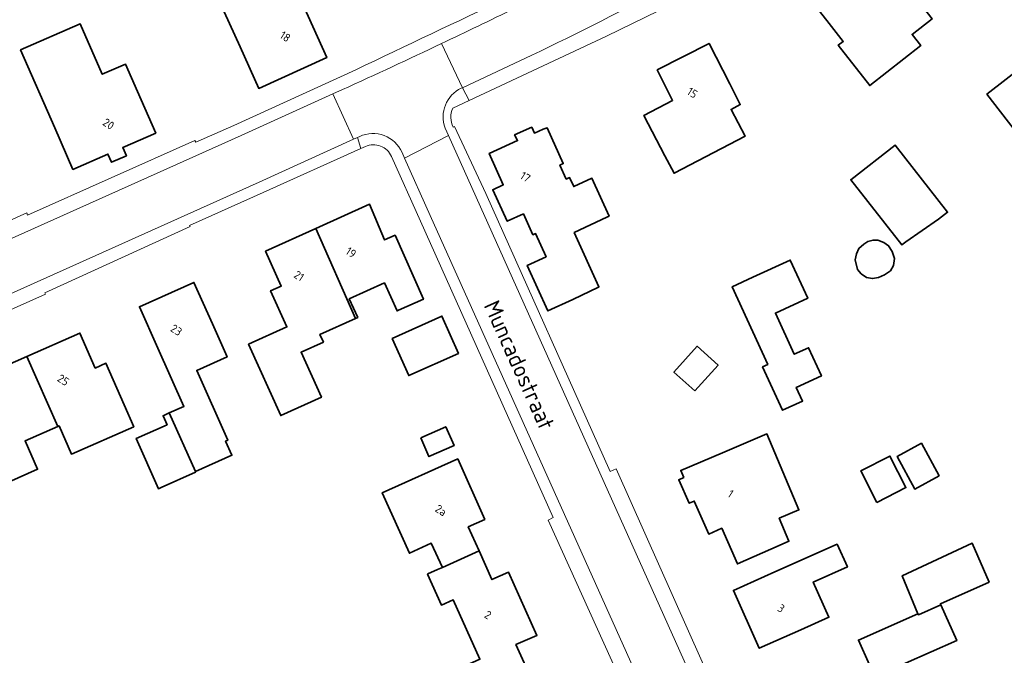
# Model space of a CAD drawing. Extents: x 184422 to 188298, y 343471 to 350189.
# Tile 405 of 513: x 187176 to 187284, y 348885 to 348955. Entities that reach past the tile are written whole.
import ezdxf
from ezdxf.enums import TextEntityAlignment as Align

# ---------------------------------------------------------------- set-up
doc = ezdxf.new("R2010")
doc.units = 0
for name, color, linetype, lineweight in [('B-WA-OG-TERREIN_ERF-GV', 252, 'Continuous', 18), ('B-WA-OG-TOPOGRAFIE-T18', 252, 'Continuous', 18), ('B-WA-VH-VERHARDING_ASFALT-GV', 252, 'Continuous', 18), ('B-WA-VH-VERHARDING_TEGEL-GV', 252, 'Continuous', 18), ('B-WE-OG-BEBOUWING-GV', 250, 'Continuous', 35), ('B-WE-OG-BEBOUWING-T18', 10, 'Continuous', 18)]:
    doc.layers.add(name, color=color, linetype=linetype, lineweight=lineweight)
doc.styles.add('NLCS-ISO-M1000-T18', font='NLCS-ISO.ttf', dxfattribs={"height": 1.8})
doc.styles.add('NLCS-ISO-M500-T18', font='NLCS-ISO.ttf', dxfattribs={"height": 0.9})

msp = doc.modelspace()

# ---------------------------------------------------------------- linework, layer by layer
at = {"layer": 'B-WA-OG-TERREIN_ERF-GV', "flags": 128}
for points in [[(187199.829, 348951.516), (187198.078, 348955.391), (187201.957, 348957.145), (187200.639, 348960.062), (187204.247, 348961.692), (187207.317, 348954.9), (187209.376, 348950.344), (187201.888, 348946.96)], [(187199.829, 348951.516), (187198.078, 348955.391), (187201.957, 348957.145), (187200.639, 348960.062), (187204.247, 348961.692), (187207.317, 348954.9), (187209.376, 348950.344), (187201.888, 348946.96)], [(187199.829, 348951.516), (187198.078, 348955.391), (187201.957, 348957.145), (187200.639, 348960.062), (187204.247, 348961.692), (187207.317, 348954.9), (187209.376, 348950.344), (187201.888, 348946.96)], [(187266.668, 348962.003), (187268.542, 348959.609), (187270.77, 348961.353), (187276.04, 348954.62), (187273.835, 348952.895), (187274.791, 348951.674), (187269.169, 348947.273), (187265.698, 348951.706), (187266.249, 348952.137), (187264.702, 348954.114), (187261.62, 348958.051)], [(187266.668, 348962.003), (187268.542, 348959.609), (187270.77, 348961.353), (187276.04, 348954.62), (187273.835, 348952.895), (187274.791, 348951.674), (187269.169, 348947.273), (187265.698, 348951.706), (187266.249, 348952.137), (187264.702, 348954.114), (187261.62, 348958.051)], [(187266.668, 348962.003), (187268.542, 348959.609), (187270.77, 348961.353), (187276.04, 348954.62), (187273.835, 348952.895), (187274.791, 348951.674), (187269.169, 348947.273), (187265.698, 348951.706), (187266.249, 348952.137), (187264.702, 348954.114), (187261.62, 348958.051)], [(187181.434, 348938.027), (187179.426, 348942.606), (187175.661, 348951.191), (187182.228, 348954.071), (187184.664, 348948.516), (187187.217, 348949.635), (187188.545, 348946.606), (187190.553, 348942.027), (187186.922, 348940.434), (187187.316, 348939.536), (187185.685, 348938.82), (187185.291, 348939.719)], [(187181.434, 348938.027), (187179.426, 348942.606), (187175.661, 348951.191), (187182.228, 348954.071), (187184.664, 348948.516), (187187.217, 348949.635), (187188.545, 348946.606), (187190.553, 348942.027), (187186.922, 348940.434), (187187.316, 348939.536), (187185.685, 348938.82), (187185.291, 348939.719)], [(187181.434, 348938.027), (187179.426, 348942.606), (187175.661, 348951.191), (187182.228, 348954.071), (187184.664, 348948.516), (187187.217, 348949.635), (187188.545, 348946.606), (187190.553, 348942.027), (187186.922, 348940.434), (187187.316, 348939.536), (187185.685, 348938.82), (187185.291, 348939.719)], [(187244.298, 348943.982), (187247.452, 348945.627), (187245.766, 348948.989), (187251.485, 348951.902), (187253.754, 348947.447), (187254.911, 348945.175), (187253.898, 348944.647), (187255.439, 348941.694), (187247.618, 348937.616), (187246.61, 348939.549)], [(187244.298, 348943.982), (187247.452, 348945.627), (187245.766, 348948.989), (187251.485, 348951.902), (187253.754, 348947.447), (187254.911, 348945.175), (187253.898, 348944.647), (187255.439, 348941.694), (187247.618, 348937.616), (187246.61, 348939.549)], [(187244.298, 348943.982), (187247.452, 348945.627), (187245.766, 348948.989), (187251.485, 348951.902), (187253.754, 348947.447), (187254.911, 348945.175), (187253.898, 348944.647), (187255.439, 348941.694), (187247.618, 348937.616), (187246.61, 348939.549)], [(187291.402, 348942.431), (187287.456, 348939.361), (187282.052, 348946.307), (187285.998, 348949.376)], [(187291.402, 348942.431), (187287.456, 348939.361), (187282.052, 348946.307), (187285.998, 348949.376)], [(187291.402, 348942.431), (187287.456, 348939.361), (187282.052, 348946.307), (187285.998, 348949.376)], [(187231.029, 348933.13), (187229.249, 348932.327), (187227.658, 348935.79), (187228.821, 348936.324), (187227.271, 348939.789), (187230.388, 348941.206), (187230.067, 348941.834), (187231.96, 348942.67), (187232.247, 348942.041), (187233.196, 348942.461), (187233.638, 348942.614), (187235.423, 348938.682), (187235.06, 348938.517), (187235.759, 348936.978), (187236.122, 348937.143), (187236.572, 348936.152), (187238.583, 348937.065), (187240.475, 348932.897), (187240.237, 348932.788), (187236.629, 348931.078), (187239.348, 348925.097), (187239.294, 348925.07), (187236.469, 348923.705), (187233.74, 348922.458), (187231.45, 348927.473), (187233.533, 348928.424), (187232.367, 348930.978), (187232.077, 348930.845)], [(187231.029, 348933.13), (187229.249, 348932.327), (187227.658, 348935.79), (187228.821, 348936.324), (187227.271, 348939.789), (187230.388, 348941.206), (187230.067, 348941.834), (187231.96, 348942.67), (187232.247, 348942.041), (187233.196, 348942.461), (187233.638, 348942.614), (187235.423, 348938.682), (187235.06, 348938.517), (187235.759, 348936.978), (187236.122, 348937.143), (187236.572, 348936.152), (187238.583, 348937.065), (187240.475, 348932.897), (187240.237, 348932.788), (187236.629, 348931.078), (187239.348, 348925.097), (187239.294, 348925.07), (187236.469, 348923.705), (187233.74, 348922.458), (187231.45, 348927.473), (187233.533, 348928.424), (187232.367, 348930.978), (187232.077, 348930.845)], [(187231.029, 348933.13), (187229.249, 348932.327), (187227.658, 348935.79), (187228.821, 348936.324), (187227.271, 348939.789), (187230.388, 348941.206), (187230.067, 348941.834), (187231.96, 348942.67), (187232.247, 348942.041), (187233.196, 348942.461), (187233.638, 348942.614), (187235.423, 348938.682), (187235.06, 348938.517), (187235.759, 348936.978), (187236.122, 348937.143), (187236.572, 348936.152), (187238.583, 348937.065), (187240.475, 348932.897), (187240.237, 348932.788), (187236.629, 348931.078), (187239.348, 348925.097), (187239.294, 348925.07), (187236.469, 348923.705), (187233.74, 348922.458), (187231.45, 348927.473), (187233.533, 348928.424), (187232.367, 348930.978), (187232.077, 348930.845)], [(187271.964, 348940.71), (187277.733, 348933.326), (187276.725, 348932.539), (187273.153, 348930.063), (187272.704, 348929.713), (187267.088, 348936.901)], [(187271.964, 348940.71), (187277.733, 348933.326), (187276.725, 348932.539), (187273.153, 348930.063), (187272.704, 348929.713), (187267.088, 348936.901)], [(187271.964, 348940.71), (187277.733, 348933.326), (187276.725, 348932.539), (187273.153, 348930.063), (187272.704, 348929.713), (187267.088, 348936.901)], [(187200.779, 348918.784), (187205.003, 348920.688), (187203.204, 348924.668), (187204.371, 348925.197), (187202.64, 348929.024), (187208.175, 348931.528), (187214.089, 348934.204), (187215.75, 348930.276), (187216.908, 348930.791), (187220.025, 348923.743), (187217.281, 348922.53), (187217.116, 348922.457), (187215.731, 348925.528), (187211.864, 348923.784), (187212.788, 348921.735), (187212.559, 348921.632), (187208.635, 348919.863), (187209.016, 348919.016), (187206.56, 348917.909), (187208.8, 348912.941), (187204.323, 348910.923)], [(187200.779, 348918.784), (187205.003, 348920.688), (187203.204, 348924.668), (187204.371, 348925.197), (187202.64, 348929.024), (187208.175, 348931.528), (187214.089, 348934.204), (187215.75, 348930.276), (187216.908, 348930.791), (187220.025, 348923.743), (187217.281, 348922.53), (187217.116, 348922.457), (187215.731, 348925.528), (187211.864, 348923.784), (187212.788, 348921.735), (187212.559, 348921.632), (187208.635, 348919.863), (187209.016, 348919.016), (187206.56, 348917.909), (187208.8, 348912.941), (187204.323, 348910.923)], [(187200.779, 348918.784), (187205.003, 348920.688), (187203.204, 348924.668), (187204.371, 348925.197), (187202.64, 348929.024), (187208.175, 348931.528), (187214.089, 348934.204), (187215.75, 348930.276), (187216.908, 348930.791), (187220.025, 348923.743), (187217.281, 348922.53), (187217.116, 348922.457), (187215.731, 348925.528), (187211.864, 348923.784), (187212.788, 348921.735), (187212.559, 348921.632), (187208.635, 348919.863), (187209.016, 348919.016), (187206.56, 348917.909), (187208.8, 348912.941), (187204.323, 348910.923)], [(187256.293, 348926.161), (187260.412, 348928.051), (187262.336, 348923.856), (187258.778, 348922.224), (187260.865, 348917.673), (187262.429, 348918.39), (187263.844, 348915.303), (187261.076, 348914.034), (187261.772, 348912.517), (187259.569, 348911.507), (187257.374, 348916.291), (187257.954, 348916.557), (187254.025, 348925.12)], [(187256.293, 348926.161), (187260.412, 348928.051), (187262.336, 348923.856), (187258.778, 348922.224), (187260.865, 348917.673), (187262.429, 348918.39), (187263.844, 348915.303), (187261.076, 348914.034), (187261.772, 348912.517), (187259.569, 348911.507), (187257.374, 348916.291), (187257.954, 348916.557), (187254.025, 348925.12)], [(187256.293, 348926.161), (187260.412, 348928.051), (187262.336, 348923.856), (187258.778, 348922.224), (187260.865, 348917.673), (187262.429, 348918.39), (187263.844, 348915.303), (187261.076, 348914.034), (187261.772, 348912.517), (187259.569, 348911.507), (187257.374, 348916.291), (187257.954, 348916.557), (187254.025, 348925.12)], [(187188.396, 348908.413), (187191.795, 348909.921), (187191.354, 348910.915), (187192.032, 348911.216), (187193.658, 348911.937), (187190.795, 348918.354), (187188.758, 348922.92), (187194.753, 348925.594), (187196.79, 348921.028), (187198.411, 348917.395), (187195.061, 348915.909), (187198.477, 348908.209), (187198.249, 348908.108), (187198.939, 348906.553), (187194.919, 348904.769), (187194.943, 348904.714), (187191.152, 348903.005), (187190.854, 348902.873)], [(187188.396, 348908.413), (187191.795, 348909.921), (187191.354, 348910.915), (187192.032, 348911.216), (187193.658, 348911.937), (187190.795, 348918.354), (187188.758, 348922.92), (187194.753, 348925.594), (187196.79, 348921.028), (187198.411, 348917.395), (187195.061, 348915.909), (187198.477, 348908.209), (187198.249, 348908.108), (187198.939, 348906.553), (187194.919, 348904.769), (187194.943, 348904.714), (187191.152, 348903.005), (187190.854, 348902.873)], [(187188.396, 348908.413), (187191.795, 348909.921), (187191.354, 348910.915), (187192.032, 348911.216), (187193.658, 348911.937), (187190.795, 348918.354), (187188.758, 348922.92), (187194.753, 348925.594), (187196.79, 348921.028), (187198.411, 348917.395), (187195.061, 348915.909), (187198.477, 348908.209), (187198.249, 348908.108), (187198.939, 348906.553), (187194.919, 348904.769), (187194.943, 348904.714), (187191.152, 348903.005), (187190.854, 348902.873)], [(187216.577, 348919.432), (187222.055, 348921.886), (187223.88, 348917.778), (187218.402, 348915.324)], [(187216.577, 348919.432), (187222.055, 348921.886), (187223.88, 348917.778), (187218.402, 348915.324)], [(187216.577, 348919.432), (187222.055, 348921.886), (187223.88, 348917.778), (187218.402, 348915.324)], [(187173.277, 348906.039), (187171.264, 348910.616), (187172.435, 348911.132), (187170.744, 348914.976), (187176.358, 348917.445), (187182.193, 348920.012), (187183.884, 348916.168), (187185.056, 348916.683), (187187.069, 348912.107), (187188.125, 348909.706), (187181.27, 348906.681), (187179.9, 348909.787), (187179.787, 348909.737), (187176.168, 348908.14), (187177.542, 348905.026), (187174.343, 348903.614)], [(187173.277, 348906.039), (187171.264, 348910.616), (187172.435, 348911.132), (187170.744, 348914.976), (187176.358, 348917.445), (187182.193, 348920.012), (187183.884, 348916.168), (187185.056, 348916.683), (187187.069, 348912.107), (187188.125, 348909.706), (187181.27, 348906.681), (187179.9, 348909.787), (187179.787, 348909.737), (187176.168, 348908.14), (187177.542, 348905.026), (187174.343, 348903.614)], [(187173.277, 348906.039), (187171.264, 348910.616), (187172.435, 348911.132), (187170.744, 348914.976), (187176.358, 348917.445), (187182.193, 348920.012), (187183.884, 348916.168), (187185.056, 348916.683), (187187.069, 348912.107), (187188.125, 348909.706), (187181.27, 348906.681), (187179.9, 348909.787), (187179.787, 348909.737), (187176.168, 348908.14), (187177.542, 348905.026), (187174.343, 348903.614)], [(187248.363, 348904.899), (187252.969, 348906.844), (187257.842, 348908.902), (187261.374, 348900.537), (187259.198, 348899.618), (187260.268, 348897.083), (187259.18, 348896.606), (187254.601, 348894.599), (187252.883, 348898.515), (187251.45, 348897.882), (187249.838, 348901.516), (187249.29, 348901.272), (187248.144, 348903.863), (187248.702, 348904.096)], [(187248.363, 348904.899), (187252.969, 348906.844), (187257.842, 348908.902), (187261.374, 348900.537), (187259.198, 348899.618), (187260.268, 348897.083), (187259.18, 348896.606), (187254.601, 348894.599), (187252.883, 348898.515), (187251.45, 348897.882), (187249.838, 348901.516), (187249.29, 348901.272), (187248.144, 348903.863), (187248.702, 348904.096)], [(187248.363, 348904.899), (187252.969, 348906.844), (187257.842, 348908.902), (187261.374, 348900.537), (187259.198, 348899.618), (187260.268, 348897.083), (187259.18, 348896.606), (187254.601, 348894.599), (187252.883, 348898.515), (187251.45, 348897.882), (187249.838, 348901.516), (187249.29, 348901.272), (187248.144, 348903.863), (187248.702, 348904.096)], [(187276.806, 348904.297), (187274.126, 348902.837), (187272.173, 348906.421), (187274.853, 348907.881)], [(187276.806, 348904.297), (187274.126, 348902.837), (187272.173, 348906.421), (187274.853, 348907.881)], [(187276.806, 348904.297), (187274.126, 348902.837), (187272.173, 348906.421), (187274.853, 348907.881)], [(187220.873, 348896.883), (187218.488, 348895.766), (187215.496, 348902.424), (187223.797, 348906.154), (187226.789, 348899.495), (187224.964, 348898.675), (187226.153, 348896.03), (187227.575, 348892.865), (187229.4, 348893.685), (187232.525, 348886.729), (187230.211, 348885.704), (187232.058, 348881.615), (187227.501, 348879.557), (187224.663, 348878.275), (187222.745, 348882.523), (187226.24, 348884.101), (187223.282, 348890.649), (187222, 348890.069), (187220.462, 348893.473), (187220.498, 348893.489), (187221.592, 348893.981), (187222.121, 348894.218)], [(187220.873, 348896.883), (187218.488, 348895.766), (187215.496, 348902.424), (187223.797, 348906.154), (187226.789, 348899.495), (187224.964, 348898.675), (187226.153, 348896.03), (187227.575, 348892.865), (187229.4, 348893.685), (187232.525, 348886.729), (187230.211, 348885.704), (187232.058, 348881.615), (187227.501, 348879.557), (187224.663, 348878.275), (187222.745, 348882.523), (187226.24, 348884.101), (187223.282, 348890.649), (187222, 348890.069), (187220.462, 348893.473), (187220.498, 348893.489), (187221.592, 348893.981), (187222.121, 348894.218)], [(187220.873, 348896.883), (187218.488, 348895.766), (187215.496, 348902.424), (187223.797, 348906.154), (187226.789, 348899.495), (187224.964, 348898.675), (187226.153, 348896.03), (187227.575, 348892.865), (187229.4, 348893.685), (187232.525, 348886.729), (187230.211, 348885.704), (187232.058, 348881.615), (187227.501, 348879.557), (187224.663, 348878.275), (187222.745, 348882.523), (187226.24, 348884.101), (187223.282, 348890.649), (187222, 348890.069), (187220.462, 348893.473), (187220.498, 348893.489), (187221.592, 348893.981), (187222.121, 348894.218)], [(187254.163, 348891.678), (187258.73, 348893.713), (187265.597, 348896.773), (187266.714, 348894.265), (187262.949, 348892.588), (187264.669, 348888.73), (187261.566, 348887.347), (187256.999, 348885.312)], [(187254.163, 348891.678), (187258.73, 348893.713), (187265.597, 348896.773), (187266.714, 348894.265), (187262.949, 348892.588), (187264.669, 348888.73), (187261.566, 348887.347), (187256.999, 348885.312)], [(187254.163, 348891.678), (187258.73, 348893.713), (187265.597, 348896.773), (187266.714, 348894.265), (187262.949, 348892.588), (187264.669, 348888.73), (187261.566, 348887.347), (187256.999, 348885.312)], [(187274.481, 348889.111), (187272.755, 348893.29), (187280.461, 348896.87), (187282.309, 348892.59), (187276.952, 348890.215), (187277.005, 348890.095), (187278.752, 348886.16), (187270.291, 348882.404), (187271.177, 348880.409), (187267.726, 348878.877), (187269.292, 348875.352), (187267.268, 348874.453), (187262.698, 348872.424), (187259.656, 348879.274), (187264.226, 348881.303), (187269.139, 348883.484), (187267.932, 348886.204)], [(187274.481, 348889.111), (187272.755, 348893.29), (187280.461, 348896.87), (187282.309, 348892.59), (187276.952, 348890.215), (187277.005, 348890.095), (187278.752, 348886.16), (187270.291, 348882.404), (187271.177, 348880.409), (187267.726, 348878.877), (187269.292, 348875.352), (187267.268, 348874.453), (187262.698, 348872.424), (187259.656, 348879.274), (187264.226, 348881.303), (187269.139, 348883.484), (187267.932, 348886.204)], [(187274.481, 348889.111), (187272.755, 348893.29), (187280.461, 348896.87), (187282.309, 348892.59), (187276.952, 348890.215), (187277.005, 348890.095), (187278.752, 348886.16), (187270.291, 348882.404), (187271.177, 348880.409), (187267.726, 348878.877), (187269.292, 348875.352), (187267.268, 348874.453), (187262.698, 348872.424), (187259.656, 348879.274), (187264.226, 348881.303), (187269.139, 348883.484), (187267.932, 348886.204)]]:
    msp.add_lwpolyline(points, close=True, dxfattribs=at)
for points in [[(187251.557, 348958.289), (187240.184, 348952.705), (187225.05, 348945.62), (187223.251, 348944.778)], [(187251.557, 348958.289), (187240.184, 348952.705), (187225.05, 348945.62), (187223.251, 348944.778)], [(187251.557, 348958.289), (187240.184, 348952.705), (187225.05, 348945.62), (187223.251, 348944.778)], [(187133.346, 348913.762), (187138.418, 348916.009), (187151.536, 348921.82), (187151.43, 348922.031), (187176.34, 348933.238), (187176.413, 348933), (187194.848, 348941.235), (187194.968, 348941.052), (187199.15, 348942.871), (187212.585, 348949.001)], [(187133.346, 348913.762), (187138.418, 348916.009), (187151.536, 348921.82), (187151.43, 348922.031), (187176.34, 348933.238), (187176.413, 348933), (187194.848, 348941.235), (187194.968, 348941.052), (187199.15, 348942.871), (187212.585, 348949.001)], [(187133.346, 348913.762), (187138.418, 348916.009), (187151.536, 348921.82), (187151.43, 348922.031), (187176.34, 348933.238), (187176.413, 348933), (187194.848, 348941.235), (187194.968, 348941.052), (187199.15, 348942.871), (187212.585, 348949.001)], [(187223.311, 348942.698), (187223.454, 348942.772), (187226.884, 348935.393), (187240.588, 348904.754), (187241.235, 348905.06), (187253.887, 348876.717), (187254.352, 348876.933), (187256.871, 348871.301), (187258.132, 348868.66), (187259.489, 348866.069)], [(187223.311, 348942.698), (187223.454, 348942.772), (187226.884, 348935.393), (187240.588, 348904.754), (187241.235, 348905.06), (187253.887, 348876.717), (187254.352, 348876.933), (187256.871, 348871.301), (187258.132, 348868.66), (187259.489, 348866.069)], [(187223.311, 348942.698), (187223.454, 348942.772), (187226.884, 348935.393), (187240.588, 348904.754), (187241.235, 348905.06), (187253.887, 348876.717), (187254.352, 348876.933), (187256.871, 348871.301), (187258.132, 348868.66), (187259.489, 348866.069)], [(187213.64, 348940.559), (187213.141, 348940.335), (187202.375, 348935.499), (187194.28, 348931.86), (187194.333, 348931.762), (187178.339, 348924.445), (187178.397, 348924.299), (187160.801, 348916.427), (187160.755, 348916.572), (187131.051, 348903.474)], [(187213.64, 348940.559), (187213.141, 348940.335), (187202.375, 348935.499), (187194.28, 348931.86), (187194.333, 348931.762), (187178.339, 348924.445), (187178.397, 348924.299), (187160.801, 348916.427), (187160.755, 348916.572), (187131.051, 348903.474)], [(187213.64, 348940.559), (187213.141, 348940.335), (187202.375, 348935.499), (187194.28, 348931.86), (187194.333, 348931.762), (187178.339, 348924.445), (187178.397, 348924.299), (187160.801, 348916.427), (187160.755, 348916.572), (187131.051, 348903.474)], [(187233.778, 348899.418), (187234.317, 348899.711), (187219.69, 348932.33), (187216.51, 348939.463)], [(187233.778, 348899.418), (187234.317, 348899.711), (187219.69, 348932.33), (187216.51, 348939.463)], [(187233.778, 348899.418), (187234.317, 348899.711), (187219.69, 348932.33), (187216.51, 348939.463)], [(187244.428, 348875.811), (187233.778, 348899.418)], [(187244.428, 348875.811), (187233.778, 348899.418)], [(187244.428, 348875.811), (187233.778, 348899.418)]]:
    msp.add_lwpolyline(points, dxfattribs=at)
at = {"layer": 'B-WA-OG-TERREIN_ERF-GV'}
for points in [[(187212.585, 348949.001, -0.0019627), (187229.224, 348956.904)], [(187212.585, 348949.001, -0.0019627), (187229.224, 348956.904)], [(187212.585, 348949.001, -0.0019627), (187229.224, 348956.904)], [(187223.251, 348944.778, 0.2268736), (187223.311, 348942.698)], [(187223.251, 348944.778, 0.2268736), (187223.311, 348942.698)], [(187223.251, 348944.778, 0.2268736), (187223.311, 348942.698)], [(187216.51, 348939.463, 0.4151914), (187213.64, 348940.559)], [(187216.51, 348939.463, 0.4151914), (187213.64, 348940.559)], [(187216.51, 348939.463, 0.4151914), (187213.64, 348940.559)]]:
    msp.add_lwpolyline(points, format="xyb", dxfattribs=at)
at = {"layer": 'B-WA-VH-VERHARDING_ASFALT-GV'}
for points in [[(187231.955, 348950.61, 0.03151), (187261.767, 348967.091)], [(187231.955, 348950.61, 0.03151), (187261.767, 348967.091)], [(187231.955, 348950.61, 0.03151), (187261.767, 348967.091)], [(187230.062, 348955.772, -0.0029976), (187222, 348951.884)], [(187230.062, 348955.772, -0.0029976), (187222, 348951.884)], [(187230.062, 348955.772, -0.0029976), (187222, 348951.884)], [(187222, 348951.884, -0.0040623), (187211.117, 348946.826)], [(187222, 348951.884, -0.0040623), (187211.117, 348946.826)], [(187222, 348951.884, -0.0040623), (187211.117, 348946.826)], [(187222.427, 348942.584, -0.3950877), (187224.191, 348946.975)], [(187222.427, 348942.584, -0.3950877), (187224.191, 348946.975)], [(187222.427, 348942.584, -0.3950877), (187224.191, 348946.975)], [(187213.01, 348941.669, -0.4165216), (187217.667, 348939.906)], [(187213.01, 348941.669, -0.4165216), (187217.667, 348939.906)], [(187213.01, 348941.669, -0.4165216), (187217.667, 348939.906)]]:
    msp.add_lwpolyline(points, format="xyb", dxfattribs=at)
at = {"layer": 'B-WA-VH-VERHARDING_ASFALT-GV', "flags": 128}
for points in [[(187224.191, 348946.975), (187224.313, 348947.032), (187222, 348951.884)], [(187222, 348951.884), (187224.313, 348947.032), (187231.955, 348950.61)], [(187224.191, 348946.975), (187224.313, 348947.032), (187222, 348951.884)], [(187222, 348951.884), (187224.313, 348947.032), (187231.955, 348950.61)], [(187224.191, 348946.975), (187224.313, 348947.032), (187222, 348951.884)], [(187222, 348951.884), (187224.313, 348947.032), (187231.955, 348950.61)], [(187211.117, 348946.826), (187210.05, 348946.341), (187212.329, 348941.359), (187212.75, 348941.551), (187213.01, 348941.669)], [(187211.117, 348946.826), (187210.05, 348946.341), (187212.329, 348941.359), (187212.75, 348941.551), (187213.01, 348941.669)], [(187211.117, 348946.826), (187210.05, 348946.341), (187212.329, 348941.359), (187212.75, 348941.551), (187213.01, 348941.669)], [(187210.05, 348946.341), (187199.973, 348941.757), (187134.528, 348912.432)], [(187210.05, 348946.341), (187199.973, 348941.757), (187134.528, 348912.432)], [(187210.05, 348946.341), (187199.973, 348941.757), (187134.528, 348912.432)], [(187136.828, 348907.4), (187201.921, 348936.615), (187212.329, 348941.359), (187210.05, 348946.341)], [(187136.828, 348907.4), (187201.921, 348936.615), (187212.329, 348941.359), (187210.05, 348946.341)], [(187136.828, 348907.4), (187201.921, 348936.615), (187212.329, 348941.359), (187210.05, 348946.341)], [(187217.667, 348939.906), (187217.957, 348939.256), (187222.789, 348941.777), (187222.427, 348942.584)], [(187217.667, 348939.906), (187217.957, 348939.256), (187222.789, 348941.777), (187222.427, 348942.584)], [(187217.667, 348939.906), (187217.957, 348939.256), (187222.789, 348941.777), (187222.427, 348942.584)], [(187246.248, 348876.315), (187250.215, 348868.121), (187254.821, 348870.351), (187225.846, 348934.967), (187222.789, 348941.777), (187217.957, 348939.256)], [(187246.248, 348876.315), (187250.215, 348868.121), (187254.821, 348870.351), (187225.846, 348934.967), (187222.789, 348941.777), (187217.957, 348939.256)], [(187246.248, 348876.315), (187250.215, 348868.121), (187254.821, 348870.351), (187225.846, 348934.967), (187222.789, 348941.777), (187217.957, 348939.256)], [(187217.957, 348939.256), (187220.757, 348932.978), (187245.807, 348877.225)], [(187217.957, 348939.256), (187220.757, 348932.978), (187245.807, 348877.225)], [(187217.957, 348939.256), (187220.757, 348932.978), (187245.807, 348877.225)]]:
    msp.add_lwpolyline(points, dxfattribs=at)
at = {"layer": 'B-WA-VH-VERHARDING_TEGEL-GV'}
for points in [[(187261.767, 348967.091, -0.03151), (187231.955, 348950.61)], [(187261.767, 348967.091, -0.03151), (187231.955, 348950.61)], [(187261.767, 348967.091, -0.03151), (187231.955, 348950.61)], [(187229.224, 348956.904, 0.0019627), (187212.585, 348949.001)], [(187229.224, 348956.904, 0.0019627), (187212.585, 348949.001)], [(187229.224, 348956.904, 0.0019627), (187212.585, 348949.001)], [(187222, 348951.884, 0.0029976), (187230.062, 348955.772)], [(187222, 348951.884, 0.0029976), (187230.062, 348955.772)], [(187222, 348951.884, 0.0029976), (187230.062, 348955.772)], [(187211.117, 348946.826, 0.0040623), (187222, 348951.884)], [(187211.117, 348946.826, 0.0040623), (187222, 348951.884)], [(187211.117, 348946.826, 0.0040623), (187222, 348951.884)], [(187224.191, 348946.975, 0.3950877), (187222.427, 348942.584)], [(187224.191, 348946.975, 0.3950877), (187222.427, 348942.584)], [(187224.191, 348946.975, 0.3950877), (187222.427, 348942.584)], [(187223.311, 348942.698, -0.2268736), (187223.251, 348944.778)], [(187223.311, 348942.698, -0.2268736), (187223.251, 348944.778)], [(187223.311, 348942.698, -0.2268736), (187223.251, 348944.778)], [(187217.667, 348939.906, 0.4165216), (187213.01, 348941.669)], [(187217.667, 348939.906, 0.4165216), (187213.01, 348941.669)], [(187217.667, 348939.906, 0.4165216), (187213.01, 348941.669)], [(187213.64, 348940.559, -0.4151914), (187216.51, 348939.463)], [(187213.64, 348940.559, -0.4151914), (187216.51, 348939.463)], [(187213.64, 348940.559, -0.4151914), (187216.51, 348939.463)]]:
    msp.add_lwpolyline(points, format="xyb", dxfattribs=at)
at = {"layer": 'B-WA-VH-VERHARDING_TEGEL-GV', "flags": 128}
for points in [[(187231.955, 348950.61), (187224.313, 348947.032), (187225.05, 348945.62), (187240.184, 348952.705), (187251.557, 348958.289)], [(187231.955, 348950.61), (187224.313, 348947.032), (187225.05, 348945.62), (187240.184, 348952.705), (187251.557, 348958.289)], [(187231.955, 348950.61), (187224.313, 348947.032), (187225.05, 348945.62), (187240.184, 348952.705), (187251.557, 348958.289)], [(187212.585, 348949.001), (187199.15, 348942.871), (187194.968, 348941.052), (187194.848, 348941.235), (187176.413, 348933), (187176.34, 348933.238), (187151.43, 348922.031), (187151.536, 348921.82), (187138.418, 348916.009), (187133.346, 348913.762)], [(187212.585, 348949.001), (187199.15, 348942.871), (187194.968, 348941.052), (187194.848, 348941.235), (187176.413, 348933), (187176.34, 348933.238), (187151.43, 348922.031), (187151.536, 348921.82), (187138.418, 348916.009), (187133.346, 348913.762)], [(187212.585, 348949.001), (187199.15, 348942.871), (187194.968, 348941.052), (187194.848, 348941.235), (187176.413, 348933), (187176.34, 348933.238), (187151.43, 348922.031), (187151.536, 348921.82), (187138.418, 348916.009), (187133.346, 348913.762)], [(187134.528, 348912.432), (187199.973, 348941.757), (187210.05, 348946.341), (187211.117, 348946.826)], [(187134.528, 348912.432), (187199.973, 348941.757), (187210.05, 348946.341), (187211.117, 348946.826)], [(187134.528, 348912.432), (187199.973, 348941.757), (187210.05, 348946.341), (187211.117, 348946.826)], [(187223.251, 348944.778), (187225.05, 348945.62), (187224.313, 348947.032), (187224.191, 348946.975)], [(187223.251, 348944.778), (187225.05, 348945.62), (187224.313, 348947.032), (187224.191, 348946.975)], [(187223.251, 348944.778), (187225.05, 348945.62), (187224.313, 348947.032), (187224.191, 348946.975)], [(187222.427, 348942.584), (187222.789, 348941.777), (187225.846, 348934.967), (187254.821, 348870.351), (187256.871, 348871.301), (187254.352, 348876.933), (187253.887, 348876.717), (187241.235, 348905.06), (187240.588, 348904.754), (187226.884, 348935.393), (187223.454, 348942.772), (187223.311, 348942.698)], [(187222.427, 348942.584), (187222.789, 348941.777), (187225.846, 348934.967), (187254.821, 348870.351), (187256.871, 348871.301), (187254.352, 348876.933), (187253.887, 348876.717), (187241.235, 348905.06), (187240.588, 348904.754), (187226.884, 348935.393), (187223.454, 348942.772), (187223.311, 348942.698)], [(187222.427, 348942.584), (187222.789, 348941.777), (187225.846, 348934.967), (187254.821, 348870.351), (187256.871, 348871.301), (187254.352, 348876.933), (187253.887, 348876.717), (187241.235, 348905.06), (187240.588, 348904.754), (187226.884, 348935.393), (187223.454, 348942.772), (187223.311, 348942.698)], [(187131.051, 348903.474), (187160.755, 348916.572), (187160.801, 348916.427), (187178.397, 348924.299), (187178.339, 348924.445), (187194.333, 348931.762), (187194.28, 348931.86), (187202.375, 348935.499), (187213.141, 348940.335), (187212.75, 348941.551), (187212.329, 348941.359), (187201.921, 348936.615), (187136.828, 348907.4)], [(187131.051, 348903.474), (187160.755, 348916.572), (187160.801, 348916.427), (187178.397, 348924.299), (187178.339, 348924.445), (187194.333, 348931.762), (187194.28, 348931.86), (187202.375, 348935.499), (187213.141, 348940.335), (187212.75, 348941.551), (187212.329, 348941.359), (187201.921, 348936.615), (187136.828, 348907.4)], [(187131.051, 348903.474), (187160.755, 348916.572), (187160.801, 348916.427), (187178.397, 348924.299), (187178.339, 348924.445), (187194.333, 348931.762), (187194.28, 348931.86), (187202.375, 348935.499), (187213.141, 348940.335), (187212.75, 348941.551), (187212.329, 348941.359), (187201.921, 348936.615), (187136.828, 348907.4)], [(187213.01, 348941.669), (187212.75, 348941.551), (187213.141, 348940.335), (187213.64, 348940.559)], [(187213.01, 348941.669), (187212.75, 348941.551), (187213.141, 348940.335), (187213.64, 348940.559)], [(187213.01, 348941.669), (187212.75, 348941.551), (187213.141, 348940.335), (187213.64, 348940.559)], [(187216.51, 348939.463), (187219.69, 348932.33), (187234.317, 348899.711), (187233.778, 348899.418), (187244.428, 348875.811), (187246.044, 348876.779)], [(187216.51, 348939.463), (187219.69, 348932.33), (187234.317, 348899.711), (187233.778, 348899.418), (187244.428, 348875.811), (187246.044, 348876.779)], [(187216.51, 348939.463), (187219.69, 348932.33), (187234.317, 348899.711), (187233.778, 348899.418), (187244.428, 348875.811), (187246.044, 348876.779)], [(187245.807, 348877.225), (187220.757, 348932.978), (187217.957, 348939.256), (187217.667, 348939.906)], [(187245.807, 348877.225), (187220.757, 348932.978), (187217.957, 348939.256), (187217.667, 348939.906)], [(187245.807, 348877.225), (187220.757, 348932.978), (187217.957, 348939.256), (187217.667, 348939.906)]]:
    msp.add_lwpolyline(points, dxfattribs=at)
at = {"layer": 'B-WE-OG-BEBOUWING-GV', "flags": 128}
for points in [[(187201.957, 348957.145), (187198.078, 348955.391), (187199.829, 348951.516), (187201.888, 348946.96), (187209.376, 348950.344), (187207.317, 348954.9), (187204.247, 348961.692), (187200.639, 348960.062)], [(187201.957, 348957.145), (187198.078, 348955.391), (187199.829, 348951.516), (187201.888, 348946.96), (187209.376, 348950.344), (187207.317, 348954.9), (187204.247, 348961.692), (187200.639, 348960.062)], [(187201.957, 348957.145), (187198.078, 348955.391), (187199.829, 348951.516), (187201.888, 348946.96), (187209.376, 348950.344), (187207.317, 348954.9), (187204.247, 348961.692), (187200.639, 348960.062)], [(187268.542, 348959.609), (187266.668, 348962.003), (187261.62, 348958.051), (187264.702, 348954.114), (187266.249, 348952.137), (187265.698, 348951.706), (187269.169, 348947.273), (187274.791, 348951.674), (187273.835, 348952.895), (187276.04, 348954.62), (187270.77, 348961.353)], [(187268.542, 348959.609), (187266.668, 348962.003), (187261.62, 348958.051), (187264.702, 348954.114), (187266.249, 348952.137), (187265.698, 348951.706), (187269.169, 348947.273), (187274.791, 348951.674), (187273.835, 348952.895), (187276.04, 348954.62), (187270.77, 348961.353)], [(187268.542, 348959.609), (187266.668, 348962.003), (187261.62, 348958.051), (187264.702, 348954.114), (187266.249, 348952.137), (187265.698, 348951.706), (187269.169, 348947.273), (187274.791, 348951.674), (187273.835, 348952.895), (187276.04, 348954.62), (187270.77, 348961.353)], [(187175.661, 348951.191), (187179.426, 348942.606), (187181.434, 348938.027), (187185.291, 348939.719), (187185.685, 348938.82), (187187.316, 348939.536), (187186.922, 348940.434), (187190.553, 348942.027), (187188.545, 348946.606), (187187.217, 348949.635), (187184.664, 348948.516), (187182.228, 348954.071)], [(187175.661, 348951.191), (187179.426, 348942.606), (187181.434, 348938.027), (187185.291, 348939.719), (187185.685, 348938.82), (187187.316, 348939.536), (187186.922, 348940.434), (187190.553, 348942.027), (187188.545, 348946.606), (187187.217, 348949.635), (187184.664, 348948.516), (187182.228, 348954.071)], [(187175.661, 348951.191), (187179.426, 348942.606), (187181.434, 348938.027), (187185.291, 348939.719), (187185.685, 348938.82), (187187.316, 348939.536), (187186.922, 348940.434), (187190.553, 348942.027), (187188.545, 348946.606), (187187.217, 348949.635), (187184.664, 348948.516), (187182.228, 348954.071)], [(187246.61, 348939.549), (187247.618, 348937.616), (187255.439, 348941.694), (187253.898, 348944.647), (187254.911, 348945.175), (187253.754, 348947.447), (187251.485, 348951.902), (187245.766, 348948.989), (187247.452, 348945.627), (187244.298, 348943.982)], [(187246.61, 348939.549), (187247.618, 348937.616), (187255.439, 348941.694), (187253.898, 348944.647), (187254.911, 348945.175), (187253.754, 348947.447), (187251.485, 348951.902), (187245.766, 348948.989), (187247.452, 348945.627), (187244.298, 348943.982)], [(187246.61, 348939.549), (187247.618, 348937.616), (187255.439, 348941.694), (187253.898, 348944.647), (187254.911, 348945.175), (187253.754, 348947.447), (187251.485, 348951.902), (187245.766, 348948.989), (187247.452, 348945.627), (187244.298, 348943.982)], [(187282.052, 348946.307), (187287.456, 348939.361), (187291.402, 348942.431), (187285.998, 348949.376)], [(187282.052, 348946.307), (187287.456, 348939.361), (187291.402, 348942.431), (187285.998, 348949.376)], [(187282.052, 348946.307), (187287.456, 348939.361), (187291.402, 348942.431), (187285.998, 348949.376)], [(187240.237, 348932.788), (187240.475, 348932.897), (187238.583, 348937.065), (187236.572, 348936.152), (187236.122, 348937.143), (187235.759, 348936.978), (187235.06, 348938.517), (187235.423, 348938.682), (187233.638, 348942.614), (187233.196, 348942.461), (187232.247, 348942.041), (187231.96, 348942.67), (187230.067, 348941.834), (187230.388, 348941.206), (187227.271, 348939.789), (187228.821, 348936.324), (187227.658, 348935.79), (187229.249, 348932.327), (187231.029, 348933.13), (187232.077, 348930.845), (187232.367, 348930.978), (187233.533, 348928.424), (187231.45, 348927.473), (187233.74, 348922.458), (187236.469, 348923.705), (187239.294, 348925.07), (187239.348, 348925.097), (187236.629, 348931.078)], [(187240.237, 348932.788), (187240.475, 348932.897), (187238.583, 348937.065), (187236.572, 348936.152), (187236.122, 348937.143), (187235.759, 348936.978), (187235.06, 348938.517), (187235.423, 348938.682), (187233.638, 348942.614), (187233.196, 348942.461), (187232.247, 348942.041), (187231.96, 348942.67), (187230.067, 348941.834), (187230.388, 348941.206), (187227.271, 348939.789), (187228.821, 348936.324), (187227.658, 348935.79), (187229.249, 348932.327), (187231.029, 348933.13), (187232.077, 348930.845), (187232.367, 348930.978), (187233.533, 348928.424), (187231.45, 348927.473), (187233.74, 348922.458), (187236.469, 348923.705), (187239.294, 348925.07), (187239.348, 348925.097), (187236.629, 348931.078)], [(187240.237, 348932.788), (187240.475, 348932.897), (187238.583, 348937.065), (187236.572, 348936.152), (187236.122, 348937.143), (187235.759, 348936.978), (187235.06, 348938.517), (187235.423, 348938.682), (187233.638, 348942.614), (187233.196, 348942.461), (187232.247, 348942.041), (187231.96, 348942.67), (187230.067, 348941.834), (187230.388, 348941.206), (187227.271, 348939.789), (187228.821, 348936.324), (187227.658, 348935.79), (187229.249, 348932.327), (187231.029, 348933.13), (187232.077, 348930.845), (187232.367, 348930.978), (187233.533, 348928.424), (187231.45, 348927.473), (187233.74, 348922.458), (187236.469, 348923.705), (187239.294, 348925.07), (187239.348, 348925.097), (187236.629, 348931.078)], [(187276.725, 348932.539), (187277.733, 348933.326), (187271.964, 348940.71), (187267.088, 348936.901), (187272.704, 348929.713), (187273.153, 348930.063)], [(187276.725, 348932.539), (187277.733, 348933.326), (187271.964, 348940.71), (187267.088, 348936.901), (187272.704, 348929.713), (187273.153, 348930.063)], [(187276.725, 348932.539), (187277.733, 348933.326), (187271.964, 348940.71), (187267.088, 348936.901), (187272.704, 348929.713), (187273.153, 348930.063)], [(187208.175, 348931.528), (187212.559, 348921.632), (187212.788, 348921.735), (187211.864, 348923.784), (187215.731, 348925.528), (187217.116, 348922.457), (187217.281, 348922.53), (187220.025, 348923.743), (187216.908, 348930.791), (187215.75, 348930.276), (187214.089, 348934.204)], [(187208.175, 348931.528), (187212.559, 348921.632), (187212.788, 348921.735), (187211.864, 348923.784), (187215.731, 348925.528), (187217.116, 348922.457), (187217.281, 348922.53), (187220.025, 348923.743), (187216.908, 348930.791), (187215.75, 348930.276), (187214.089, 348934.204)], [(187208.175, 348931.528), (187212.559, 348921.632), (187212.788, 348921.735), (187211.864, 348923.784), (187215.731, 348925.528), (187217.116, 348922.457), (187217.281, 348922.53), (187220.025, 348923.743), (187216.908, 348930.791), (187215.75, 348930.276), (187214.089, 348934.204)], [(187212.559, 348921.632), (187208.175, 348931.528), (187202.64, 348929.024), (187204.371, 348925.197), (187203.204, 348924.668), (187205.003, 348920.688), (187200.779, 348918.784), (187204.323, 348910.923), (187208.8, 348912.941), (187206.56, 348917.909), (187209.016, 348919.016), (187208.635, 348919.863)], [(187212.559, 348921.632), (187208.175, 348931.528), (187202.64, 348929.024), (187204.371, 348925.197), (187203.204, 348924.668), (187205.003, 348920.688), (187200.779, 348918.784), (187204.323, 348910.923), (187208.8, 348912.941), (187206.56, 348917.909), (187209.016, 348919.016), (187208.635, 348919.863)], [(187212.559, 348921.632), (187208.175, 348931.528), (187202.64, 348929.024), (187204.371, 348925.197), (187203.204, 348924.668), (187205.003, 348920.688), (187200.779, 348918.784), (187204.323, 348910.923), (187208.8, 348912.941), (187206.56, 348917.909), (187209.016, 348919.016), (187208.635, 348919.863)], [(187268.815, 348926.143), (187269.478, 348926.01), (187270.152, 348926.133), (187270.793, 348926.444), (187271.439, 348926.882), (187271.785, 348927.47), (187271.911, 348928.213), (187271.635, 348929.001), (187271.246, 348929.636), (187270.707, 348929.971), (187270.079, 348930.25), (187269.538, 348930.251), (187268.962, 348930.105), (187268.527, 348929.796), (187267.979, 348929.334), (187267.712, 348928.753), (187267.579, 348928.089), (187267.833, 348926.997), (187268.239, 348926.539)], [(187268.815, 348926.143), (187269.478, 348926.01), (187270.152, 348926.133), (187270.793, 348926.444), (187271.439, 348926.882), (187271.785, 348927.47), (187271.911, 348928.213), (187271.635, 348929.001), (187271.246, 348929.636), (187270.707, 348929.971), (187270.079, 348930.25), (187269.538, 348930.251), (187268.962, 348930.105), (187268.527, 348929.796), (187267.979, 348929.334), (187267.712, 348928.753), (187267.579, 348928.089), (187267.833, 348926.997), (187268.239, 348926.539)], [(187268.815, 348926.143), (187269.478, 348926.01), (187270.152, 348926.133), (187270.793, 348926.444), (187271.439, 348926.882), (187271.785, 348927.47), (187271.911, 348928.213), (187271.635, 348929.001), (187271.246, 348929.636), (187270.707, 348929.971), (187270.079, 348930.25), (187269.538, 348930.251), (187268.962, 348930.105), (187268.527, 348929.796), (187267.979, 348929.334), (187267.712, 348928.753), (187267.579, 348928.089), (187267.833, 348926.997), (187268.239, 348926.539)], [(187257.954, 348916.557), (187257.374, 348916.291), (187259.569, 348911.507), (187261.772, 348912.517), (187261.076, 348914.034), (187263.844, 348915.303), (187262.429, 348918.39), (187260.865, 348917.673), (187258.778, 348922.224), (187262.336, 348923.856), (187260.412, 348928.051), (187256.293, 348926.161), (187254.025, 348925.12)], [(187257.954, 348916.557), (187257.374, 348916.291), (187259.569, 348911.507), (187261.772, 348912.517), (187261.076, 348914.034), (187263.844, 348915.303), (187262.429, 348918.39), (187260.865, 348917.673), (187258.778, 348922.224), (187262.336, 348923.856), (187260.412, 348928.051), (187256.293, 348926.161), (187254.025, 348925.12)], [(187257.954, 348916.557), (187257.374, 348916.291), (187259.569, 348911.507), (187261.772, 348912.517), (187261.076, 348914.034), (187263.844, 348915.303), (187262.429, 348918.39), (187260.865, 348917.673), (187258.778, 348922.224), (187262.336, 348923.856), (187260.412, 348928.051), (187256.293, 348926.161), (187254.025, 348925.12)], [(187192.032, 348911.216), (187194.919, 348904.769), (187198.939, 348906.553), (187198.249, 348908.108), (187198.477, 348908.209), (187195.061, 348915.909), (187198.411, 348917.395), (187196.79, 348921.028), (187194.753, 348925.594), (187188.758, 348922.92), (187190.795, 348918.354), (187193.658, 348911.937)], [(187192.032, 348911.216), (187194.919, 348904.769), (187198.939, 348906.553), (187198.249, 348908.108), (187198.477, 348908.209), (187195.061, 348915.909), (187198.411, 348917.395), (187196.79, 348921.028), (187194.753, 348925.594), (187188.758, 348922.92), (187190.795, 348918.354), (187193.658, 348911.937)], [(187192.032, 348911.216), (187194.919, 348904.769), (187198.939, 348906.553), (187198.249, 348908.108), (187198.477, 348908.209), (187195.061, 348915.909), (187198.411, 348917.395), (187196.79, 348921.028), (187194.753, 348925.594), (187188.758, 348922.92), (187190.795, 348918.354), (187193.658, 348911.937)], [(187216.577, 348919.432), (187218.402, 348915.324), (187223.88, 348917.778), (187222.055, 348921.886)], [(187216.577, 348919.432), (187218.402, 348915.324), (187223.88, 348917.778), (187222.055, 348921.886)], [(187216.577, 348919.432), (187218.402, 348915.324), (187223.88, 348917.778), (187222.055, 348921.886)], [(187179.9, 348909.787), (187181.27, 348906.681), (187188.125, 348909.706), (187187.069, 348912.107), (187185.056, 348916.683), (187183.884, 348916.168), (187182.193, 348920.012), (187176.358, 348917.445), (187179.787, 348909.737)], [(187179.9, 348909.787), (187181.27, 348906.681), (187188.125, 348909.706), (187187.069, 348912.107), (187185.056, 348916.683), (187183.884, 348916.168), (187182.193, 348920.012), (187176.358, 348917.445), (187179.787, 348909.737)], [(187179.9, 348909.787), (187181.27, 348906.681), (187188.125, 348909.706), (187187.069, 348912.107), (187185.056, 348916.683), (187183.884, 348916.168), (187182.193, 348920.012), (187176.358, 348917.445), (187179.787, 348909.737)], [(187249.92, 348913.644), (187252.469, 348916.488), (187250.164, 348918.554), (187247.615, 348915.71)], [(187249.92, 348913.644), (187252.469, 348916.488), (187250.164, 348918.554), (187247.615, 348915.71)], [(187249.92, 348913.644), (187252.469, 348916.488), (187250.164, 348918.554), (187247.615, 348915.71)], [(187174.343, 348903.614), (187177.542, 348905.026), (187176.168, 348908.14), (187179.787, 348909.737), (187176.358, 348917.445), (187170.744, 348914.976), (187172.435, 348911.132), (187171.264, 348910.616), (187173.277, 348906.039)], [(187174.343, 348903.614), (187177.542, 348905.026), (187176.168, 348908.14), (187179.787, 348909.737), (187176.358, 348917.445), (187170.744, 348914.976), (187172.435, 348911.132), (187171.264, 348910.616), (187173.277, 348906.039)], [(187174.343, 348903.614), (187177.542, 348905.026), (187176.168, 348908.14), (187179.787, 348909.737), (187176.358, 348917.445), (187170.744, 348914.976), (187172.435, 348911.132), (187171.264, 348910.616), (187173.277, 348906.039)], [(187194.919, 348904.769), (187192.032, 348911.216), (187191.354, 348910.915), (187191.795, 348909.921), (187188.396, 348908.413), (187190.854, 348902.873), (187191.152, 348903.005), (187194.943, 348904.714)], [(187194.919, 348904.769), (187192.032, 348911.216), (187191.354, 348910.915), (187191.795, 348909.921), (187188.396, 348908.413), (187190.854, 348902.873), (187191.152, 348903.005), (187194.943, 348904.714)], [(187194.919, 348904.769), (187192.032, 348911.216), (187191.354, 348910.915), (187191.795, 348909.921), (187188.396, 348908.413), (187190.854, 348902.873), (187191.152, 348903.005), (187194.943, 348904.714)], [(187219.734, 348908.486), (187220.639, 348906.418), (187223.394, 348907.622), (187222.49, 348909.691)], [(187219.734, 348908.486), (187220.639, 348906.418), (187223.394, 348907.622), (187222.49, 348909.691)], [(187219.734, 348908.486), (187220.639, 348906.418), (187223.394, 348907.622), (187222.49, 348909.691)], [(187248.702, 348904.096), (187248.144, 348903.863), (187249.29, 348901.272), (187249.838, 348901.516), (187251.45, 348897.882), (187252.883, 348898.515), (187254.601, 348894.599), (187259.18, 348896.606), (187260.268, 348897.083), (187259.198, 348899.618), (187261.374, 348900.537), (187257.842, 348908.902), (187252.969, 348906.844), (187248.363, 348904.899)], [(187248.702, 348904.096), (187248.144, 348903.863), (187249.29, 348901.272), (187249.838, 348901.516), (187251.45, 348897.882), (187252.883, 348898.515), (187254.601, 348894.599), (187259.18, 348896.606), (187260.268, 348897.083), (187259.198, 348899.618), (187261.374, 348900.537), (187257.842, 348908.902), (187252.969, 348906.844), (187248.363, 348904.899)], [(187248.702, 348904.096), (187248.144, 348903.863), (187249.29, 348901.272), (187249.838, 348901.516), (187251.45, 348897.882), (187252.883, 348898.515), (187254.601, 348894.599), (187259.18, 348896.606), (187260.268, 348897.083), (187259.198, 348899.618), (187261.374, 348900.537), (187257.842, 348908.902), (187252.969, 348906.844), (187248.363, 348904.899)], [(187274.853, 348907.881), (187272.173, 348906.421), (187274.126, 348902.837), (187276.806, 348904.297)], [(187274.853, 348907.881), (187272.173, 348906.421), (187274.126, 348902.837), (187276.806, 348904.297)], [(187274.853, 348907.881), (187272.173, 348906.421), (187274.126, 348902.837), (187276.806, 348904.297)], [(187269.946, 348901.37), (187273.148, 348903), (187271.383, 348906.469), (187268.18, 348904.839)], [(187269.946, 348901.37), (187273.148, 348903), (187271.383, 348906.469), (187268.18, 348904.839)], [(187269.946, 348901.37), (187273.148, 348903), (187271.383, 348906.469), (187268.18, 348904.839)], [(187226.789, 348899.495), (187223.797, 348906.154), (187215.496, 348902.424), (187218.488, 348895.766), (187220.873, 348896.883), (187222.121, 348894.218), (187226.153, 348896.03), (187224.964, 348898.675)], [(187226.789, 348899.495), (187223.797, 348906.154), (187215.496, 348902.424), (187218.488, 348895.766), (187220.873, 348896.883), (187222.121, 348894.218), (187226.153, 348896.03), (187224.964, 348898.675)], [(187226.789, 348899.495), (187223.797, 348906.154), (187215.496, 348902.424), (187218.488, 348895.766), (187220.873, 348896.883), (187222.121, 348894.218), (187226.153, 348896.03), (187224.964, 348898.675)], [(187265.597, 348896.773), (187258.73, 348893.713), (187254.163, 348891.678), (187256.999, 348885.312), (187261.566, 348887.347), (187264.669, 348888.73), (187262.949, 348892.588), (187266.714, 348894.265)], [(187265.597, 348896.773), (187258.73, 348893.713), (187254.163, 348891.678), (187256.999, 348885.312), (187261.566, 348887.347), (187264.669, 348888.73), (187262.949, 348892.588), (187266.714, 348894.265)], [(187265.597, 348896.773), (187258.73, 348893.713), (187254.163, 348891.678), (187256.999, 348885.312), (187261.566, 348887.347), (187264.669, 348888.73), (187262.949, 348892.588), (187266.714, 348894.265)], [(187274.481, 348889.111), (187274.53, 348888.992), (187277.005, 348890.095), (187276.952, 348890.215), (187282.309, 348892.59), (187280.461, 348896.87), (187272.755, 348893.29)], [(187274.481, 348889.111), (187274.53, 348888.992), (187277.005, 348890.095), (187276.952, 348890.215), (187282.309, 348892.59), (187280.461, 348896.87), (187272.755, 348893.29)], [(187274.481, 348889.111), (187274.53, 348888.992), (187277.005, 348890.095), (187276.952, 348890.215), (187282.309, 348892.59), (187280.461, 348896.87), (187272.755, 348893.29)], [(187220.462, 348893.473), (187222, 348890.069), (187223.282, 348890.649), (187226.24, 348884.101), (187222.745, 348882.523), (187224.663, 348878.275), (187227.501, 348879.557), (187232.058, 348881.615), (187230.211, 348885.704), (187232.525, 348886.729), (187229.4, 348893.685), (187227.575, 348892.865), (187226.153, 348896.03), (187222.121, 348894.218), (187221.592, 348893.981), (187220.498, 348893.489)], [(187220.462, 348893.473), (187222, 348890.069), (187223.282, 348890.649), (187226.24, 348884.101), (187222.745, 348882.523), (187224.663, 348878.275), (187227.501, 348879.557), (187232.058, 348881.615), (187230.211, 348885.704), (187232.525, 348886.729), (187229.4, 348893.685), (187227.575, 348892.865), (187226.153, 348896.03), (187222.121, 348894.218), (187221.592, 348893.981), (187220.498, 348893.489)], [(187220.462, 348893.473), (187222, 348890.069), (187223.282, 348890.649), (187226.24, 348884.101), (187222.745, 348882.523), (187224.663, 348878.275), (187227.501, 348879.557), (187232.058, 348881.615), (187230.211, 348885.704), (187232.525, 348886.729), (187229.4, 348893.685), (187227.575, 348892.865), (187226.153, 348896.03), (187222.121, 348894.218), (187221.592, 348893.981), (187220.498, 348893.489)], [(187277.005, 348890.095), (187274.53, 348888.992), (187274.481, 348889.111), (187267.932, 348886.204), (187269.139, 348883.484), (187264.226, 348881.303), (187259.656, 348879.274), (187262.698, 348872.424), (187267.268, 348874.453), (187269.292, 348875.352), (187267.726, 348878.877), (187271.177, 348880.409), (187270.291, 348882.404), (187278.752, 348886.16)], [(187277.005, 348890.095), (187274.53, 348888.992), (187274.481, 348889.111), (187267.932, 348886.204), (187269.139, 348883.484), (187264.226, 348881.303), (187259.656, 348879.274), (187262.698, 348872.424), (187267.268, 348874.453), (187269.292, 348875.352), (187267.726, 348878.877), (187271.177, 348880.409), (187270.291, 348882.404), (187278.752, 348886.16)], [(187277.005, 348890.095), (187274.53, 348888.992), (187274.481, 348889.111), (187267.932, 348886.204), (187269.139, 348883.484), (187264.226, 348881.303), (187259.656, 348879.274), (187262.698, 348872.424), (187267.268, 348874.453), (187269.292, 348875.352), (187267.726, 348878.877), (187271.177, 348880.409), (187270.291, 348882.404), (187278.752, 348886.16)]]:
    msp.add_lwpolyline(points, close=True, dxfattribs=at)

# ---------------------------------------------------------------- texts
at = {"layer": 'B-WA-OG-TOPOGRAFIE-T18', "style": 'NLCS-ISO-M1000-T18'}
msp.add_text('Muncadostraat', height=1.8, rotation=294.3, dxfattribs=at).set_placement((187230.589, 348916.492), align=Align.MIDDLE)
msp.add_text('Muncadostraat', height=1.8, rotation=294.3, dxfattribs=at).set_placement((187230.589, 348916.492), align=Align.MIDDLE)
msp.add_text('Muncadostraat', height=1.8, rotation=294.3, dxfattribs=at).set_placement((187230.589, 348916.492), align=Align.MIDDLE)
at = {"layer": 'B-WE-OG-BEBOUWING-T18', "style": 'NLCS-ISO-M500-T18'}
for s, p in [('18', (187204.807, 348952.669)), ('18', (187204.807, 348952.669)), ('18', (187204.807, 348952.669)), ('15', (187249.637, 348946.472)), ('15', (187249.637, 348946.472)), ('15', (187249.637, 348946.472)), ('20', (187185.35, 348943.041)), ('20', (187185.35, 348943.041)), ('20', (187185.35, 348943.041)), ('17', (187231.248, 348937.203)), ('17', (187231.248, 348937.203)), ('17', (187231.248, 348937.203)), ('19', (187212.052, 348928.892)), ('19', (187212.052, 348928.892)), ('19', (187212.052, 348928.892)), ('21', (187206.327, 348926.302)), ('21', (187206.327, 348926.302)), ('21', (187206.327, 348926.302)), ('23', (187192.816, 348920.35)), ('23', (187192.816, 348920.35)), ('23', (187192.816, 348920.35)), ('25', (187180.372, 348914.841)), ('25', (187180.372, 348914.841)), ('25', (187180.372, 348914.841)), ('1', (187253.853, 348902.33)), ('1', (187253.853, 348902.33)), ('1', (187253.853, 348902.33)), ('2a', (187221.954, 348900.496)), ('2a', (187221.954, 348900.496)), ('2a', (187221.954, 348900.496)), ('3', (187259.418, 348889.711)), ('3', (187259.418, 348889.711)), ('3', (187259.418, 348889.711)), ('2', (187227.129, 348888.979)), ('2', (187227.129, 348888.979)), ('2', (187227.129, 348888.979))]:
    msp.add_text(s, height=0.9, rotation=327.1, dxfattribs=at).set_placement(p, align=Align.MIDDLE)

doc.saveas('drawing.dxf')
